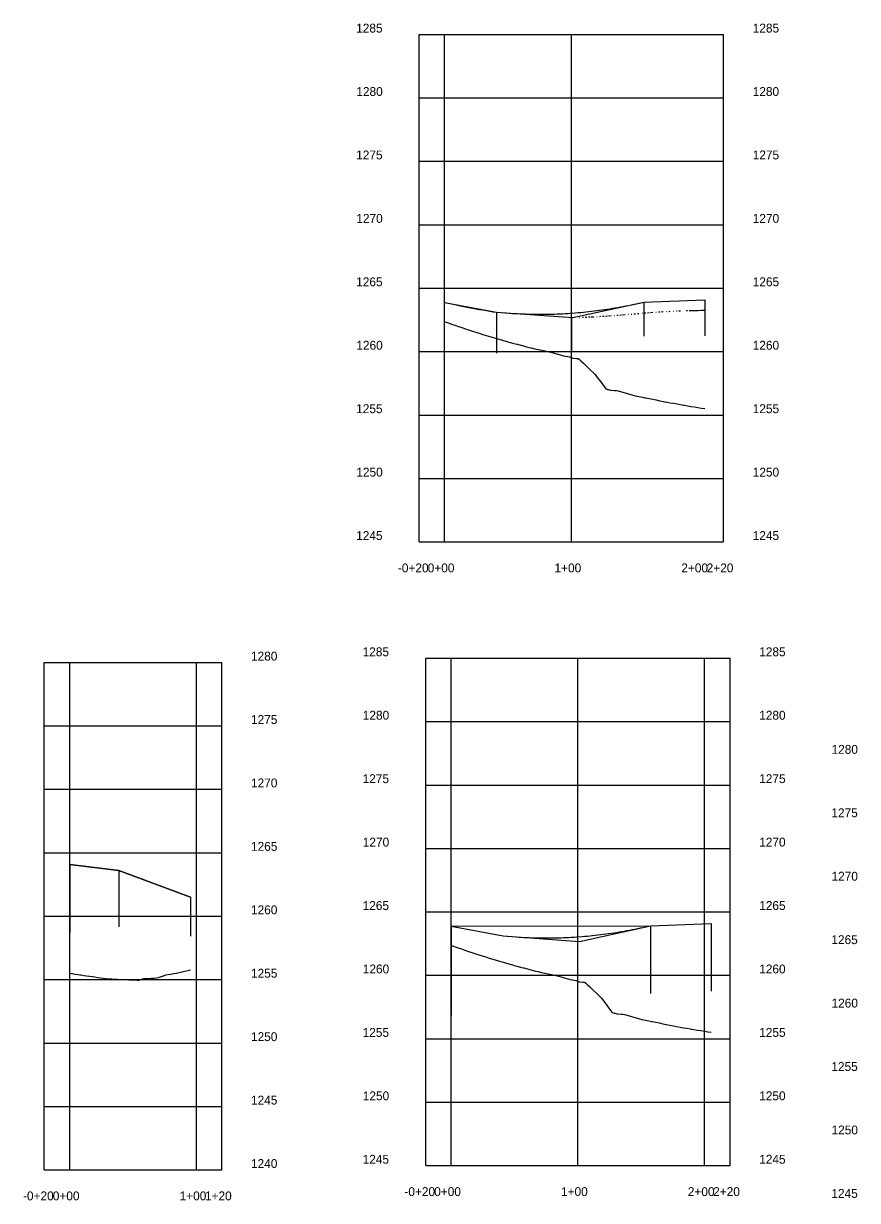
# Model space of a CAD drawing. Extents: x -70 to 701944, y -4 to 666871.
# Drawn here: x 663891 to 664548, y 658598 to 659526 of the extents above; entities that cross this region are included whole.
import ezdxf

# ---------------------------------------------------------------- set-up
doc = ezdxf.new("R2010")
doc.units = 0
for name, color, linetype in [('R_Axis', 7, 'Continuous'), ('R_Axis Annot', 7, 'Continuous'), ('R_Draft', 7, 'Continuous'), ('R_Exist Surface', 7, 'Continuous'), ('R_Grid', 7, 'Continuous'), ('R_Vert Alg', 7, 'Continuous')]:
    doc.layers.add(name, color=color, linetype=linetype)

msp = doc.modelspace()

# ---------------------------------------------------------------- linework, layer by layer
at = {"layer": 'R_Axis'}
for p, q in [((664202.82, 659116.92), (664202.82, 659516.92)), ((664442.82, 659116.92), (664442.82, 659516.92)), ((664202.82, 659116.92), (664442.82, 659116.92)), ((664207.92, 658625.29), (664207.92, 659025.29)), ((664447.92, 658625.29), (664447.92, 659025.29)), ((663907.15, 658621.93), (663907.15, 659021.93)), ((664047.15, 658621.93), (664047.15, 659021.93)), ((663907.15, 658621.93), (664047.15, 658621.93)), ((664207.92, 658625.29), (664447.92, 658625.29))]:
    msp.add_line(p, q, dxfattribs=at)
at = {"layer": 'R_Draft'}
for p, q in [((664324.06, 659293.7), (664380.01, 659306.02)), ((664380.01, 659306.02), (664428.04, 659307.72)), ((664380.01, 659306.02), (664380.01, 659279.17)), ((664428.04, 659307.72), (664428.04, 659279.25)), ((664263.86, 659297.95), (664263.86, 659265.58)), ((664322.82, 659293.79), (664322.82, 659266.92)), ((663927.15, 658862.73), (663927.15, 658808.95)), ((663965.88, 658857.83), (663965.88, 658813.52)), ((664022.45, 658836.83), (664022.45, 658806.12)), ((664227.92, 658814.09), (664227.92, 658743.7)), ((664329.16, 658802.07), (664385.11, 658814.39)), ((664385.11, 658814.39), (664433.14, 658816.09)), ((664385.11, 658814.39), (664385.11, 658761)), ((664433.14, 658816.09), (664433.14, 658762.7))]:
    msp.add_line(p, q, dxfattribs=at)
for points in [[(664222.82, 659305.7), (664263.86, 659297.95), (664324.06, 659293.7)], [(664022.45, 658836.83), (663965.88, 658857.83), (663927.15, 658862.73)], [(664227.92, 658814.09), (664385.11, 658814.39), (664433.14, 658816.09)], [(664227.92, 658814.08), (664268.97, 658806.33), (664329.16, 658802.07)]]:
    msp.add_lwpolyline(points, dxfattribs=at)
at = {"layer": 'R_Exist Surface'}
for points in [[(664222.82, 659290.51), (664223.95, 659290.16), (664225.56, 659289.57), (664227.26, 659288.95), (664228.29, 659288.6), (664231.03, 659287.67), (664233.77, 659286.74), (664236.5, 659285.8), (664239.24, 659284.86), (664240.67, 659284.37), (664241.97, 659283.97), (664242.45, 659283.82), (664244.71, 659283.13), (664247.45, 659282.28), (664249.14, 659281.75), (664250.18, 659281.42), (664252.92, 659280.54), (664255.66, 659279.65), (664257.48, 659279.05), (664258.39, 659278.79), (664261.13, 659278), (664262.96, 659277.47), (664263.86, 659277.21), (664266.6, 659276.41), (664269.34, 659275.62), (664272.07, 659274.82), (664272.48, 659274.7), (664274.81, 659274.11), (664277.55, 659273.41), (664279.76, 659272.85), (664280.28, 659272.71), (664283.02, 659271.96), (664285.75, 659271.21), (664287.54, 659270.72), (664288.49, 659270.47), (664288.51, 659270.46), (664289.63, 659270.18), (664291.23, 659269.83), (664293.96, 659269.23), (664296.7, 659268.65), (664297, 659268.58), (664299.43, 659268.04), (664302.17, 659267.44), (664302.75, 659267.32), (664304.56, 659267.04), (664304.91, 659266.97), (664305.37, 659266.86), (664307.64, 659266.23), (664310.38, 659265.45), (664313.12, 659264.65), (664313.14, 659264.65), (664315.85, 659263.85), (664316.6, 659263.63), (664318.21, 659263.31), (664318.59, 659263.25), (664321.21, 659262.86), (664321.32, 659262.81), (664322.09, 659262.49), (664324.06, 659261.72), (664324.17, 659261.67), (664326.8, 659261.57), (664327.27, 659261.55), (664328.11, 659261.51), (664329.22, 659260.65), (664329.53, 659260.34), (664330.15, 659259.7), (664332.27, 659257.79), (664335.01, 659255.23), (664337.74, 659252.58), (664340.48, 659249.86), (664341.46, 659248.86), (664343.21, 659246.6), (664345.95, 659242.99), (664348.69, 659239.3), (664349.86, 659237.68), (664350.22, 659237.5), (664351.42, 659237.17), (664352.01, 659237.02), (664353.51, 659236.56), (664353.78, 659236.54), (664354.16, 659236.52), (664356.9, 659236.38), (664357.59, 659236.36), (664358.31, 659236.38), (664359.63, 659235.99), (664362.37, 659235.19), (664365.1, 659234.39), (664367.84, 659233.6), (664370.58, 659232.8), (664373.22, 659232.04), (664373.31, 659232.02), (664376.05, 659231.49), (664378.79, 659230.96), (664380.77, 659230.58), (664381.52, 659230.43), (664384.26, 659229.88), (664386.99, 659229.33), (664389.73, 659228.79), (664392.47, 659228.25), (664392.71, 659228.2), (664395.2, 659227.71), (664397.94, 659227.17), (664398.25, 659227.11), (664400.68, 659226.66), (664403.41, 659226.16), (664406.15, 659225.66), (664408.88, 659225.16), (664411.62, 659224.67), (664412.1, 659224.58), (664414.36, 659224.21), (664417.09, 659223.76), (664419.83, 659223.31), (664422.57, 659222.87), (664425.3, 659222.43), (664428.04, 659221.99)], [(664227.92, 658798.89), (664229.05, 658798.53), (664230.66, 658797.95), (664232.37, 658797.32), (664233.4, 658796.97), (664236.13, 658796.04), (664238.87, 658795.11), (664241.6, 658794.17), (664244.34, 658793.24), (664245.78, 658792.74), (664247.08, 658792.34), (664247.55, 658792.2), (664249.81, 658791.5), (664252.55, 658790.66), (664254.24, 658790.13), (664255.29, 658789.79), (664258.02, 658788.91), (664260.76, 658788.02), (664262.58, 658787.43), (664263.49, 658787.16), (664266.23, 658786.37), (664268.06, 658785.84), (664268.97, 658785.58), (664271.7, 658784.79), (664274.44, 658783.99), (664277.18, 658783.19), (664277.58, 658783.07), (664279.91, 658782.48), (664282.65, 658781.78), (664284.86, 658781.22), (664285.38, 658781.08), (664288.12, 658780.33), (664290.86, 658779.58), (664292.64, 658779.09), (664293.59, 658778.84), (664293.61, 658778.84), (664294.74, 658778.55), (664296.33, 658778.2), (664299.07, 658777.61), (664301.8, 658777.02), (664302.1, 658776.96), (664304.54, 658776.42), (664307.27, 658775.81), (664307.85, 658775.69), (664309.66, 658775.41), (664310.01, 658775.34), (664310.48, 658775.24), (664312.75, 658774.6), (664315.48, 658773.82), (664318.22, 658773.03), (664318.24, 658773.02), (664320.95, 658772.22), (664321.7, 658772), (664323.31, 658771.68), (664323.69, 658771.63), (664326.32, 658771.23), (664326.43, 658771.19), (664327.19, 658770.86), (664329.16, 658770.09), (664329.27, 658770.05), (664331.9, 658769.94), (664332.37, 658769.92), (664333.21, 658769.88), (664334.32, 658769.02), (664334.64, 658768.71), (664335.26, 658768.08), (664337.37, 658766.16), (664340.11, 658763.6), (664342.84, 658760.96), (664345.58, 658758.24), (664346.56, 658757.24), (664348.32, 658754.98), (664351.05, 658751.37), (664353.79, 658747.67), (664354.96, 658746.05), (664355.33, 658745.87), (664356.53, 658745.55), (664357.12, 658745.39), (664358.61, 658744.93), (664358.88, 658744.92), (664359.26, 658744.89), (664362, 658744.76), (664362.69, 658744.73), (664363.41, 658744.75), (664364.73, 658744.37), (664367.47, 658743.57), (664370.21, 658742.77), (664372.94, 658741.97), (664375.68, 658741.18), (664378.32, 658740.41), (664378.42, 658740.4), (664381.15, 658739.87), (664383.89, 658739.34), (664385.88, 658738.95), (664386.62, 658738.8), (664389.36, 658738.25), (664392.1, 658737.71), (664394.83, 658737.16), (664397.57, 658736.62), (664397.82, 658736.57), (664400.31, 658736.08), (664403.04, 658735.54), (664403.35, 658735.48), (664405.78, 658735.03), (664408.51, 658734.53), (664411.25, 658734.03), (664413.99, 658733.53), (664416.72, 658733.04), (664417.2, 658732.95), (664419.46, 658732.58), (664422.2, 658732.13), (664424.93, 658731.68), (664427.67, 658731.24), (664430.4, 658730.8), (664433.14, 658730.37)], [(663927.15, 658776.97), (663928.89, 658776.69), (663929.37, 658776.62), (663931.58, 658776.27), (663933.8, 658775.93), (663935.04, 658775.74), (663935.13, 658775.73), (663935.19, 658775.72), (663935.24, 658775.71), (663936.02, 658775.6), (663938.23, 658775.26), (663940.45, 658774.93), (663942.67, 658774.6), (663944.88, 658774.27), (663945.05, 658774.24), (663947.1, 658773.97), (663949.31, 658773.67), (663951.53, 658773.39), (663953.75, 658773.12), (663955.96, 658772.85), (663957.66, 658772.65), (663958.18, 658772.59), (663958.37, 658772.57), (663960.4, 658772.45), (663962.61, 658772.31), (663964.83, 658772.19), (663967.04, 658772.08), (663969.26, 658771.97), (663970.92, 658771.9), (663971.48, 658771.88), (663973.69, 658771.79), (663975.91, 658771.71), (663978.12, 658771.64), (663980.34, 658771.58), (663981.73, 658771.55), (663982.56, 658771.79), (663984.77, 658772.43), (663985.62, 658772.68), (663986.99, 658772.73), (663989.21, 658772.82), (663991.42, 658772.93), (663993.64, 658773.04), (663995.85, 658773.18), (663995.88, 658773.18), (663998.07, 658773.93), (664000.29, 658774.69), (664002.5, 658775.47), (664003.05, 658775.66), (664004.72, 658775.91), (664006.94, 658776.24), (664009.15, 658776.6), (664011.37, 658776.97), (664012.48, 658777.17), (664013.58, 658777.42), (664015.8, 658777.93), (664018.02, 658778.47), (664020.23, 658779.01), (664022.45, 658779.58)]]:
    msp.add_lwpolyline(points, dxfattribs=at)
at = {"layer": 'R_Grid'}
for p, q in [((664202.82, 659516.92), (664442.82, 659516.92)), ((664202.82, 659516.92), (664442.82, 659516.92)), ((664222.82, 659116.92), (664222.82, 659516.92)), ((664322.82, 659116.92), (664322.82, 659516.92)), ((664202.82, 659466.92), (664442.82, 659466.92)), ((664202.82, 659416.92), (664442.82, 659416.92)), ((664202.82, 659366.92), (664442.82, 659366.92)), ((664202.82, 659316.92), (664442.82, 659316.92)), ((664202.82, 659266.92), (664442.82, 659266.92)), ((664202.82, 659216.92), (664442.82, 659216.92)), ((664202.82, 659166.92), (664442.82, 659166.92)), ((664207.92, 659025.29), (664447.92, 659025.29)), ((664207.92, 659025.29), (664447.92, 659025.29)), ((664227.92, 658625.29), (664227.92, 659025.29)), ((664327.92, 658625.29), (664327.92, 659025.29)), ((664427.92, 658625.29), (664427.92, 659025.29)), ((663907.15, 659021.93), (664047.15, 659021.93)), ((663907.15, 659021.93), (664047.15, 659021.93)), ((663927.15, 658621.93), (663927.15, 659021.93)), ((664027.15, 658621.93), (664027.15, 659021.93)), ((663907.15, 658971.93), (664047.15, 658971.93)), ((664207.92, 658975.29), (664447.92, 658975.29)), ((664207.92, 658925.29), (664447.92, 658925.29)), ((663907.15, 658921.93), (664047.15, 658921.93)), ((663907.15, 658871.93), (664047.15, 658871.93)), ((664207.92, 658875.29), (664447.92, 658875.29)), ((663907.15, 658821.93), (664047.15, 658821.93)), ((664207.92, 658825.29), (664447.92, 658825.29)), ((664207.92, 658775.29), (664447.92, 658775.29)), ((663907.15, 658771.93), (664047.15, 658771.93)), ((663907.15, 658721.93), (664047.15, 658721.93)), ((664207.92, 658725.29), (664447.92, 658725.29)), ((663907.15, 658671.93), (664047.15, 658671.93)), ((664207.92, 658675.29), (664447.92, 658675.29))]:
    msp.add_line(p, q, dxfattribs=at)
at = {"layer": 'R_Vert Alg'}
for p, q in [((664222.82, 659305.72), (664263.86, 659297.95)), ((664222.82, 659305.7), (664223.58, 659305.53)), ((664225.56, 659305.1), (664225.56, 659305.1)), ((664225.56, 659305.1), (664228.29, 659304.51)), ((664228.29, 659304.51), (664228.29, 659304.51)), ((664228.29, 659304.51), (664231.03, 659303.93)), ((664231.03, 659303.93), (664231.03, 659303.93)), ((664231.03, 659303.93), (664236.5, 659302.8)), ((664236.5, 659302.8), (664236.5, 659302.8)), ((664236.5, 659302.8), (664239.24, 659302.26)), ((664374.06, 659304.71), (664380.01, 659306.02)), ((664380.01, 659306.02), (664428.04, 659307.72)), ((664239.24, 659302.26), (664239.24, 659302.26)), ((664239.24, 659302.26), (664241.97, 659301.73)), ((664241.97, 659301.73), (664241.97, 659301.73)), ((664241.97, 659301.73), (664247.45, 659300.71)), ((664247.45, 659300.71), (664247.45, 659300.71)), ((664247.45, 659300.71), (664250.18, 659300.22)), ((664250.18, 659300.22), (664250.18, 659300.22)), ((664250.18, 659300.22), (664252.92, 659299.74)), ((664252.92, 659299.74), (664252.92, 659299.74)), ((664252.92, 659299.74), (664258.39, 659298.82)), ((664258.39, 659298.82), (664258.39, 659298.82)), ((664258.39, 659298.82), (664261.13, 659298.38)), ((664261.13, 659298.38), (664261.13, 659298.38)), ((664261.13, 659298.38), (664263.86, 659297.95)), ((664263.86, 659297.95), (664263.86, 659297.95)), ((664263.86, 659297.95), (664324.06, 659293.7)), ((664263.86, 659297.95), (664274.06, 659297.23)), ((664329.24, 659293.93), (664329.53, 659293.94)), ((664331.52, 659294.02), (664332.27, 659294.05)), ((664333.8, 659294.11), (664335.01, 659294.17)), ((664336.3, 659294.23), (664337.74, 659294.3)), ((664338.36, 659294.33), (664340.48, 659294.44)), ((664342.91, 659294.57), (664343.21, 659294.59)), ((664345.18, 659294.7), (664345.95, 659294.75)), ((664347.45, 659294.84), (664348.69, 659294.92)), ((664349.72, 659294.98), (664351.42, 659295.1)), ((664351.98, 659295.13), (664354.16, 659295.28)), ((664356.49, 659295.45), (664356.9, 659295.47)), ((664358.74, 659295.61), (664359.63, 659295.68)), ((664360.98, 659295.78), (664362.37, 659295.89)), ((664363.22, 659295.95), (664365.1, 659296.1)), ((664367.67, 659296.31), (664367.84, 659296.32)), ((664369.88, 659296.49), (664370.58, 659296.55)), ((664372.08, 659296.68), (664373.31, 659296.79)), ((664374.97, 659296.93), (664376.05, 659297.03)), ((664378.65, 659297.25), (664378.79, 659297.26)), ((664380.8, 659297.42), (664381.52, 659297.48)), ((664382.96, 659297.59), (664384.26, 659297.69)), ((664385.1, 659297.75), (664386.99, 659297.89)), ((664389.34, 659298.05), (664389.73, 659298.07)), ((664391.43, 659298.18), (664392.47, 659298.25)), ((664393.51, 659298.31), (664395.2, 659298.41)), ((664397.63, 659298.55), (664397.94, 659298.57)), ((664399.66, 659298.66), (664400.68, 659298.71)), ((664402.99, 659298.82), (664403.41, 659298.84)), ((664405.63, 659298.94), (664406.15, 659298.96)), ((664407.58, 659299.02), (664408.88, 659299.07)), ((664411.42, 659299.16), (664411.62, 659299.17)), ((664413.29, 659299.22), (664414.36, 659299.26)), ((664415.59, 659299.29), (664417.09, 659299.33)), ((664417.09, 659299.33), (664419.83, 659299.4)), ((664419.83, 659299.4), (664422.57, 659299.45)), ((664419.83, 659299.4), (664419.83, 659299.4)), ((664422.57, 659299.45), (664425.3, 659299.49)), ((664422.57, 659299.45), (664422.57, 659299.45)), ((664425.3, 659299.49), (664428.04, 659299.52)), ((664425.3, 659299.49), (664425.3, 659299.49)), ((663927.15, 658862.73), (663965.88, 658857.83)), ((663965.88, 658857.83), (664022.45, 658836.83)), ((664227.92, 658814.09), (664268.97, 658806.33)), ((664379.16, 658813.08), (664385.11, 658814.39)), ((664385.11, 658814.39), (664433.14, 658816.09)), ((664268.97, 658806.33), (664279.16, 658805.61))]:
    msp.add_line(p, q, dxfattribs=at)
for points in [[(664274.06, 659297.23), (664276.14, 659297.09), (664278.23, 659296.96), (664280.31, 659296.85), (664282.39, 659296.75), (664284.48, 659296.65), (664286.56, 659296.58), (664288.64, 659296.51), (664290.73, 659296.46), (664292.81, 659296.42), (664294.89, 659296.39), (664296.98, 659296.38), (664299.06, 659296.37), (664301.14, 659296.39), (664303.23, 659296.41), (664305.31, 659296.44), (664307.39, 659296.49), (664309.48, 659296.55), (664311.56, 659296.63), (664313.64, 659296.71), (664315.73, 659296.81), (664317.81, 659296.92), (664319.89, 659297.05), (664321.98, 659297.19), (664326.14, 659297.5), (664328.23, 659297.67), (664330.31, 659297.86), (664332.39, 659298.06), (664334.48, 659298.27), (664336.56, 659298.5), (664338.64, 659298.73), (664340.73, 659298.98), (664342.81, 659299.25), (664344.89, 659299.52), (664346.98, 659299.81), (664349.06, 659300.11), (664351.14, 659300.43), (664353.23, 659300.75), (664355.31, 659301.09), (664357.39, 659301.44), (664359.48, 659301.81), (664361.56, 659302.18), (664363.64, 659302.57), (664365.73, 659302.97), (664367.81, 659303.39), (664369.89, 659303.81), (664371.98, 659304.25), (664374.06, 659304.71)], [(664279.16, 658805.61), (664281.25, 658805.47), (664283.33, 658805.34), (664285.41, 658805.22), (664287.5, 658805.12), (664289.58, 658805.03), (664291.66, 658804.95), (664293.75, 658804.88), (664295.83, 658804.83), (664297.91, 658804.79), (664300, 658804.76), (664302.08, 658804.75), (664304.16, 658804.75), (664306.25, 658804.76), (664308.33, 658804.78), (664310.41, 658804.82), (664312.5, 658804.87), (664314.58, 658804.93), (664316.66, 658805), (664318.75, 658805.09), (664320.83, 658805.19), (664322.91, 658805.3), (664325, 658805.42), (664327.08, 658805.56), (664331.25, 658805.87), (664333.33, 658806.04), (664335.41, 658806.23), (664337.5, 658806.43), (664339.58, 658806.64), (664341.66, 658806.87), (664343.75, 658807.11), (664345.83, 658807.36), (664347.91, 658807.62), (664350, 658807.9), (664352.08, 658808.18), (664354.16, 658808.48), (664356.25, 658808.8), (664358.33, 658809.12), (664360.41, 658809.46), (664362.5, 658809.81), (664364.58, 658810.18), (664366.66, 658810.56), (664368.75, 658810.94), (664370.83, 658811.35), (664372.91, 658811.76), (664375, 658812.19), (664377.08, 658812.63), (664379.16, 658813.08)]]:
    msp.add_lwpolyline(points, dxfattribs=at)

# ---------------------------------------------------------------- texts
at = {"layer": 'R_Axis Annot'}
for s, p in [('1285', (664153.08, 659518.42)), ('1285', (664153.08, 659518.42)), ('1285', (664465.82, 659518.42)), ('1285', (664465.82, 659518.42)), ('1280', (664153.21, 659468.42)), ('1280', (664465.82, 659468.42)), ('1275', (664153.08, 659418.42)), ('1275', (664465.82, 659418.42)), ('1270', (664153.21, 659368.42)), ('1270', (664465.82, 659368.42)), ('1265', (664153.08, 659318.42)), ('1265', (664465.82, 659318.42)), ('1260', (664153.21, 659268.42)), ('1260', (664465.82, 659268.42)), ('1255', (664153.08, 659218.42)), ('1255', (664465.82, 659218.42)), ('1250', (664153.21, 659168.42)), ('1250', (664465.82, 659168.42)), ('1245', (664153.08, 659118.42)), ('1245', (664465.82, 659118.42)), ('-0+20', (664186.01, 659092.92)), ('0+00', (664209.51, 659092.92)), ('1+00', (664309.51, 659092.92)), ('2+00', (664409.51, 659092.92)), ('2+20', (664429.51, 659092.92)), ('1285', (664158.18, 659026.79)), ('1285', (664158.18, 659026.79)), ('1285', (664470.92, 659026.79)), ('1285', (664470.92, 659026.79)), ('1280', (664070.15, 659023.43)), ('1280', (664070.15, 659023.43)), ('1275', (664070.15, 658973.43)), ('1280', (664158.31, 658976.79)), ('1280', (664470.92, 658976.79)), ('1280', (664527.97, 658949.89)), ('1280', (664527.97, 658949.89)), ('1275', (664158.18, 658926.79)), ('1275', (664470.92, 658926.79)), ('1270', (664070.15, 658923.43)), ('1275', (664527.85, 658899.89)), ('1265', (664070.15, 658873.43)), ('1270', (664158.31, 658876.79)), ('1270', (664470.92, 658876.79)), ('1270', (664527.97, 658849.89)), ('1260', (664070.15, 658823.43)), ('1265', (664158.18, 658826.79)), ('1265', (664470.92, 658826.79)), ('1265', (664527.85, 658799.89)), ('1260', (664158.31, 658776.79)), ('1260', (664470.92, 658776.79)), ('1255', (664070.15, 658773.43)), ('1260', (664527.97, 658749.89)), ('1250', (664070.15, 658723.43)), ('1255', (664158.18, 658726.79)), ('1255', (664470.92, 658726.79)), ('1255', (664527.85, 658699.89)), ('1250', (664158.31, 658676.79)), ('1250', (664470.92, 658676.79)), ('1245', (664070.15, 658673.43)), ('1250', (664527.97, 658649.89)), ('1240', (664070.15, 658623.43)), ('1245', (664158.18, 658626.79)), ('1245', (664470.92, 658626.79)), ('-0+20', (664191.12, 658601.29)), ('0+00', (664214.62, 658601.29)), ('1+00', (664314.62, 658601.29)), ('2+00', (664414.62, 658601.29)), ('2+20', (664434.62, 658601.29)), ('1245', (664527.85, 658599.89)), ('-0+20', (663890.34, 658597.93)), ('0+00', (663913.84, 658597.93)), ('1+00', (664013.84, 658597.93)), ('1+20', (664033.84, 658597.93))]:
    msp.add_text(s, height=7, dxfattribs=at).set_placement(p)
at = {"layer": 'R_Vert Alg'}
for p in [(664222.78, 659305.67), (664374.02, 659304.66), (664379.97, 659305.97), (664428, 659307.67), (664263.82, 659297.9), (664274.02, 659297.18), (664324.02, 659293.65), (663927.11, 658862.68), (663965.84, 658857.78), (664022.41, 658836.78), (664227.88, 658814.04), (664379.12, 658813.03), (664385.07, 658814.34), (664433.1, 658816.04), (664268.92, 658806.28), (664279.12, 658805.56), (664329.12, 658802.02)]:
    msp.add_text('+', height=0.1, dxfattribs=at).set_placement(p)

doc.saveas('drawing.dxf')
